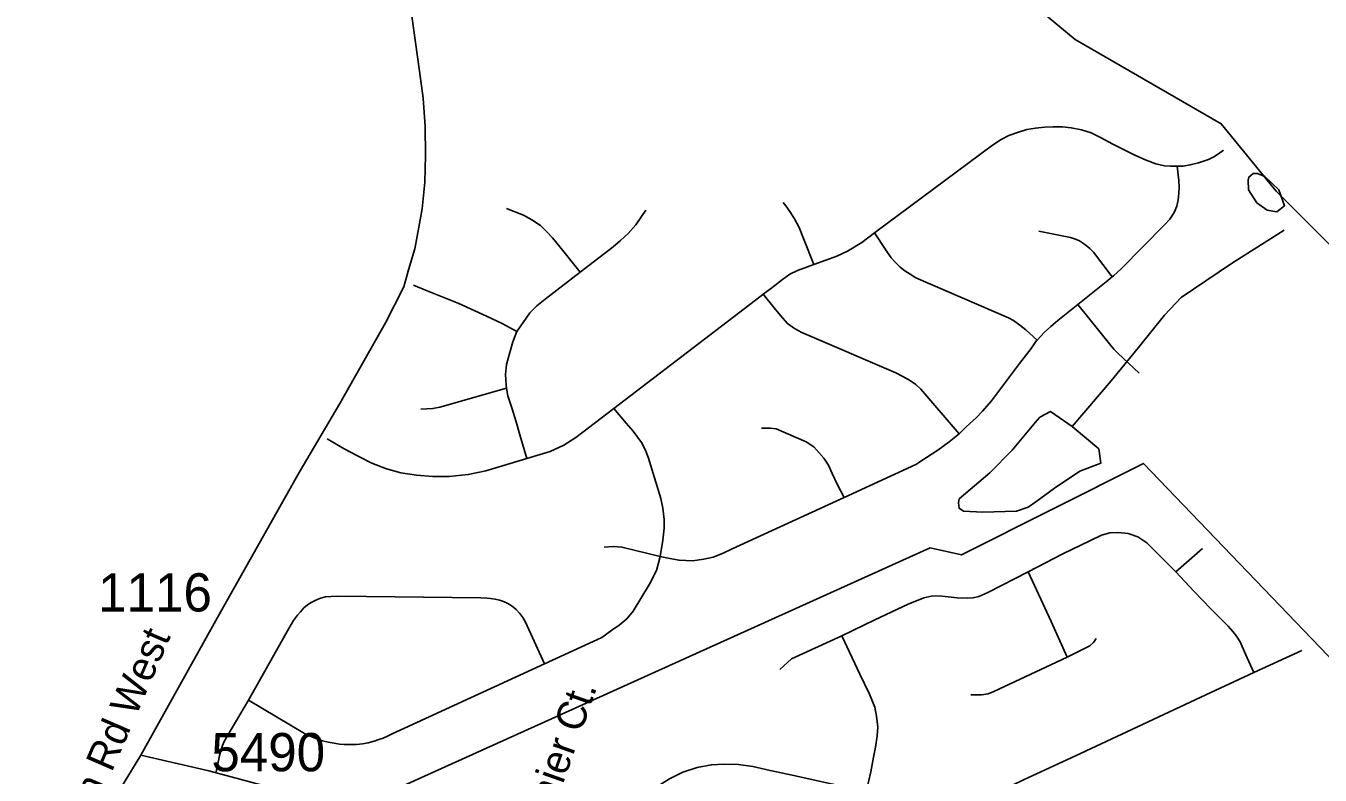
# Model space of a CAD drawing. Extents: x 1383679 to 1536984, y 460658 to 651027.
# Drawn here: x 1399277 to 1403506, y 500019 to 502468 of the extents above; entities that cross this region are included whole.
import ezdxf

# ---------------------------------------------------------------- set-up
doc = ezdxf.new("R2010")
doc.units = 0
for name, color, linetype in [('Default', 7, 'Continuous'), ('Exist Boundary Political City Limit New', 7, 'Continuous'), ('Exist Hydrographic Creek Single Shore', 7, 'Continuous'), ('Exist Hydrographic Misc Water Feature', 7, 'Continuous'), ('Exist Road Non-System Type 51', 7, 'Continuous'), ('Exist Road Non-System Type 51 Label', 7, 'Continuous'), ('Exist Road Secondary Type 51 Attributed', 7, 'Continuous'), ('Exist Road Secondary Type 51 Label', 7, 'Continuous'), ('Exist Road Secondary Type 51 Number Label', 7, 'Continuous'), ('Map Preparation Boundary City Limit Buffer Line', 7, 'Continuous')]:
    doc.layers.add(name, color=color, linetype=linetype)

msp = doc.modelspace()

# ---------------------------------------------------------------- linework, layer by layer
at = {"layer": 'Default'}
msp.add_lwpolyline([(1400275.4, 499878.3), (1402231.4, 500761.4), (1402334.2, 500738.5), (1402928.6, 501037.5), (1403609.6, 500328.5)], dxfattribs=at)
at = {"layer": 'Exist Boundary Political City Limit New'}
msp.add_lwpolyline([(1400275.4, 499878.3), (1402231.4, 500761.4), (1402334.2, 500738.5), (1402928.6, 501037.5), (1403609.6, 500328.5)], dxfattribs=at)
at = {"layer": 'Exist Hydrographic Creek Single Shore'}
msp.add_lwpolyline([(1405866.2, 500754.9), (1405842.2, 500811.1), (1405658.2, 500808.2), (1405541.2, 500777.8), (1404667.3, 500861), (1404460.3, 500940.7), (1404090.3, 501197.6), (1403362.3, 501927.8), (1403183.2, 502148), (1402705.3, 502423.5), (1402459.3, 502628.7), (1402369.3, 502738.8), (1402225.3, 503017.5), (1402019.2, 503195.6)], dxfattribs=at)
at = {"layer": 'Exist Hydrographic Misc Water Feature'}
for points in [[(1403370.8, 501932.5), (1403325.6, 501975.3), (1403301.8, 501985.6), (1403287.7, 501985.9), (1403273.5, 501973.9), (1403271.2, 501964.1), (1403272.6, 501932), (1403299.8, 501889.6), (1403333.3, 501865.2), (1403365.2, 501860.4), (1403389.6, 501879.6), (1403370.8, 501932.5)], [(1403388.7, 501799.7), (1403216.5, 501690.7), (1403052.2, 501580), (1402997.1, 501522.8), (1402912.9, 501416.2), (1402822.8, 501308.1), (1402695.9, 501158.8)], [(1402695.9, 501158.8), (1402782.5, 501084.9), (1402789.6, 501038.8), (1402721, 501012.2), (1402637.9, 500957.3), (1402577, 500912.6), (1402552.6, 500895), (1402514.3, 500881.8), (1402404.2, 500878.3), (1402340.3, 500881.2), (1402326.4, 500891.3), (1402324.7, 500909.4), (1402327, 500921.7), (1402426.8, 501007.5), (1402500.2, 501080.7), (1402576, 501172.7), (1402590.4, 501188.8), (1402624.7, 501207.8), (1402695.9, 501158.8)]]:
    msp.add_lwpolyline(points, dxfattribs=at)
at = {"layer": 'Exist Road Non-System Type 51'}
for p, q in [((1403122.1, 500760), (1403034.1, 500683.9)), ((1403446.6, 500426), (1403289.6, 500354.7))]:
    msp.add_line(p, q, dxfattribs=at)
for points in [[(1403039, 502009.8), (1403017.1, 502009.8), (1402997.2, 502010.8), (1402969.8, 502016.8), (1402937.6, 502028.5), (1402900.4, 502044.8), (1402828.9, 502081.2), (1402788.1, 502103.2), (1402757.9, 502118.1), (1402726.4, 502128.2), (1402692.9, 502134.8), (1402664, 502138.2), (1402634.1, 502138.3), (1402605.6, 502136.8), (1402575.6, 502133.6), (1402547.6, 502128.9), (1402517.2, 502119.6), (1402488.9, 502109.3), (1402463.6, 502096.2), (1402435.5, 502077.6), (1402050.1, 501791.1)], [(1403189.9, 502061.2), (1403173.6, 502049.5), (1403158.9, 502040.3), (1403140.9, 502030.8), (1403109.2, 502020.2), (1403081.8, 502013.5), (1403059.1, 502009.8), (1403039, 502009.8)], [(1403039, 502009.8), (1403044.2, 501962), (1403045.4, 501940.9), (1403044.2, 501920.8), (1403042.1, 501899.5), (1403037.5, 501878.7), (1403028.9, 501857.9), (1403014.6, 501836.2), (1402998.9, 501818.3), (1402856.1, 501673.6), (1402830.9, 501651.4), (1402826.4, 501647.7)], [(1403370.8, 501932.5), (1403325.6, 501975.3), (1403301.8, 501985.6), (1403287.7, 501985.9), (1403273.5, 501973.9), (1403271.2, 501964.1), (1403272.6, 501932), (1403299.8, 501889.6), (1403333.3, 501865.2), (1403365.2, 501860.4), (1403389.6, 501879.6), (1403370.8, 501932.5)], [(1401851.5, 501687.8), (1401818.4, 501773.4), (1401803.5, 501808.8), (1401788.6, 501837.3), (1401773.8, 501860.9), (1401760.1, 501880.2), (1401751.4, 501890.1)], [(1401088.2, 501663.3), (1401031, 501733.5), (1400998.1, 501774.7), (1400979.5, 501795.2), (1400958.9, 501815.8), (1400930.1, 501834.3), (1400903.4, 501848.7), (1400847.9, 501871.3)], [(1401302.6, 501865.2), (1401288.1, 501844.6), (1401269.6, 501817.8), (1401244.9, 501789), (1401220.2, 501766.4), (1401195.6, 501745.8), (1401088.2, 501663.3)], [(1402050.1, 501791.1), (1402008.1, 501759.9), (1401961.4, 501731.9), (1401926.4, 501715.6), (1401891.4, 501701.6), (1401851.5, 501687.8)], [(1402050.1, 501791.1), (1402088, 501733.7), (1402104.9, 501710.2), (1402118.9, 501694), (1402134.2, 501679.3), (1402149.6, 501666.8), (1402166.6, 501655.8), (1402184.9, 501644.8), (1402488, 501513.4), (1402504.1, 501504.7), (1402525.4, 501490), (1402544.5, 501474.6), (1402581.1, 501440.8)], [(1402586.5, 501797.1), (1402690.8, 501776.2), (1402706.5, 501771.2), (1402719.5, 501765.2), (1402730.1, 501758.9), (1402741.9, 501749.9), (1402753.6, 501740.1), (1402765.1, 501727.9), (1402826.4, 501647.7)], [(1401851.5, 501687.8), (1401830.6, 501680.5), (1401798.1, 501668.1), (1401773.4, 501656), (1401748.8, 501639.1), (1401714.1, 501612.1), (1401686.6, 501591.1)], [(1401088.2, 501663.3), (1400973.4, 501575.1), (1400946.6, 501552.4), (1400924, 501529.8), (1400901.4, 501498.9), (1400882.9, 501472.2), (1400881.4, 501468.6)], [(1402826.4, 501647.7), (1402806.6, 501631.3), (1402714.4, 501557)], [(1400881.4, 501468.6), (1400833.4, 501494.8), (1400782, 501519.5), (1400691.5, 501560.7), (1400588.6, 501601.8), (1400543.5, 501620.8)], [(1401686.6, 501591.1), (1401679.1, 501585.3), (1401198, 501217.2)], [(1401686.6, 501591.1), (1401722.2, 501546.2), (1401742.9, 501521.6), (1401765.5, 501494.8), (1401788.1, 501478.3), (1401812.9, 501466), (1402119.4, 501334.3), (1402142, 501322), (1402164.6, 501309.7), (1402185.2, 501295.2), (1402201.6, 501280.8), (1402327.1, 501134.8)], [(1402714.4, 501557), (1402649.1, 501504.5), (1402625.9, 501485.5), (1402604.8, 501465.4), (1402581.1, 501440.8)], [(1402914.4, 501332.7), (1402845.5, 501397.9), (1402831.9, 501411.4), (1402822, 501422.9), (1402714.4, 501557)], [(1400881.4, 501468.6), (1400868.4, 501435.2), (1400858.1, 501400.2), (1400847.9, 501361.1), (1400843.8, 501328.2), (1400845.9, 501293.2), (1400847.5, 501283.6)], [(1402581.1, 501440.8), (1402579.4, 501439), (1402561.4, 501413.7), (1402523.4, 501364), (1402432.1, 501241.8), (1402402.6, 501208.6), (1402382.4, 501187.2), (1402349.9, 501157.4), (1402327.1, 501134.8)], [(1400847.5, 501283.6), (1400629.8, 501221.2), (1400607.1, 501217.1), (1400568, 501215)], [(1400847.5, 501283.6), (1400852, 501258.2), (1400864.4, 501219.1), (1400878.8, 501173.8), (1400891.1, 501130.7), (1400914.4, 501054.2)], [(1401198, 501217.2), (1401074.1, 501122.4), (1401035.1, 501097.8), (1400989.9, 501077.2), (1400914.4, 501054.2)], [(1401198, 501217.2), (1401238.8, 501169.8), (1401261.4, 501143), (1401288.1, 501105.9), (1401300.5, 501083.3), (1401310.8, 501058.7), (1401351.9, 500922.8), (1401358.1, 500892), (1401362.2, 500854.9), (1401362.2, 500826.2), (1401358.1, 500787.1), (1401349.9, 500733.6)], [(1401681.1, 501153.2), (1401709.9, 501153.2), (1401728.4, 501151.2), (1401827.2, 501108), (1401851.9, 501091.6), (1401868.4, 501073), (1401884.9, 501054.5), (1401899.2, 501031.9), (1401911.6, 501005.2), (1401928, 500970.2), (1401950.9, 500926.4)], [(1402327.1, 501134.8), (1402294.2, 501108), (1402257.2, 501081.2), (1402220.1, 501056.6), (1402185.2, 501033.9), (1401950.9, 500926.4)], [(1400914.4, 501054.2), (1400779.9, 501013.3), (1400722.4, 501001), (1400660.6, 500994.8), (1400607.1, 500994.8), (1400553.6, 500999), (1400502.1, 501007.2), (1400454.9, 501019.5), (1400407.6, 501038.1), (1400360.2, 501062.8), (1400317, 501085.4), (1400261.6, 501118.4)], [(1401950.9, 500926.4), (1401584.4, 500758.2), (1401553.6, 500743.8), (1401522.6, 500731.5), (1401491.9, 500725.3), (1401454.9, 500719.2), (1401411.6, 500721.2), (1401380.8, 500727.4), (1401349.9, 500733.6)], [(1403034.1, 500683.9), (1402940.1, 500777.8), (1402910.4, 500798.1), (1402878.4, 500808.8), (1402845.1, 500812.3), (1402818.9, 500811.2), (1402791.6, 500802.8), (1402753.5, 500785), (1402665.6, 500742.2), (1402552.6, 500683.9)], [(1401349.9, 500733.6), (1401224.4, 500764.4), (1401195.6, 500766.5), (1401166.8, 500764.4)], [(1401349.9, 500733.6), (1401337.5, 500688.2), (1401314.9, 500643), (1401261.4, 500554.6), (1401240.9, 500529.8), (1401216.1, 500509.2), (1401191.4, 500492.8), (1401159.4, 500468.5), (1401130.6, 500455.2), (1400972, 500382.3)], [(1402552.6, 500683.9), (1402420.6, 500616.2), (1402390.9, 500603.1), (1402371.9, 500598.7), (1402352.9, 500597.2), (1402319.6, 500598.3), (1402270.9, 500604.2), (1402241, 500604.4), (1402211, 500598), (1402160.4, 500578.2), (1402050.9, 500527), (1401942.8, 500474.7)], [(1402552.6, 500683.9), (1402627.5, 500521.1), (1402679.6, 500404.1)], [(1403289.6, 500354.7), (1403262.4, 500414.1), (1403244.8, 500454.2), (1403233.4, 500473.5), (1403221.4, 500488), (1403205.2, 500505.6), (1403149.4, 500562.7), (1403094.6, 500618.6), (1403034.1, 500683.9)], [(1400972, 500382.3), (1400910, 500518.8), (1400900.8, 500534.1), (1400890.6, 500547.4), (1400879.1, 500559.9), (1400866.1, 500571), (1400851.9, 500580.2), (1400838, 500586.7), (1400824.1, 500591.2), (1400810.4, 500593.6), (1400794.6, 500596.3), (1400783.1, 500597.2), (1400763.4, 500598.2), (1400295.8, 500603.8), (1400275, 500603.2), (1400255.6, 500601.8), (1400240, 500597.2), (1400223.9, 500590.8), (1400209.1, 500583), (1400197.1, 500575.1), (1400185.1, 500565.4), (1400174.5, 500553), (1400164.9, 500541.9), (1400151.9, 500524.8), (1400136.6, 500498.1), (1400003.9, 500263.9), (1400003.8, 500263.7)], [(1401942.8, 500474.7), (1401778.6, 500398.6), (1401740.6, 500364.2)], [(1402022.4, 499964.7), (1402038.2, 500030), (1402047, 500077.7), (1402052.9, 500110.8), (1402059.2, 500147.8), (1402060.4, 500175.1), (1402056.9, 500212), (1402050.9, 500240.5), (1402033.1, 500283.3), (1402002.1, 500348.7), (1401942.8, 500474.7)], [(1402773.8, 500465.2), (1402765.4, 500452), (1402753.2, 500441.2), (1402679.6, 500404.1)], [(1400972, 500382.3), (1400474.1, 500153.7), (1400460.2, 500147), (1400444.9, 500140.2), (1400429.9, 500134.8), (1400414.9, 500130), (1400395.9, 500124.9), (1400376.6, 500120.9), (1400357.2, 500119.3), (1400335.9, 500119), (1400317.4, 500119.3), (1400301.6, 500120.5), (1400284.6, 500122.9), (1400265.2, 500126.8), (1400246.4, 500131.2), (1400224.1, 500138.3), (1400208, 500145.4), (1400187.5, 500155.2), (1400003.8, 500263.7)], [(1402679.6, 500404.1), (1402439.9, 500292.5), (1402421.4, 500284.6), (1402399.2, 500280.9), (1402364.8, 500280.9)], [(1403289.6, 500354.7), (1403116.1, 500273.8), (1402925.9, 500184.7), (1402707.1, 500082.4), (1402537.1, 500003.9), (1402426.6, 499950.4), (1402354.1, 499925.5), (1402320.9, 499919.5), (1402280.4, 499919.5), (1402231.6, 499923.1), (1402146.1, 499939.8), (1402077.1, 499955.2), (1402022.4, 499964.7)], [(1400003.8, 500263.7), (1399933.9, 500144.5), (1399924.6, 500128.3), (1399919.1, 500115.4), (1399914.9, 500101.1), (1399909.9, 500083.2), (1399898.8, 500029.5)], [(1402022.4, 499964.7), (1401914.2, 499989.7), (1401781.1, 500018.2), (1401708.6, 500033.7), (1401652.6, 500046.8), (1401605.1, 500053.8), (1401557.6, 500055.1), (1401517.1, 500052.7), (1401470.9, 500044.3), (1401423.1, 500029), (1401380.6, 500007.2), (1401333, 499977.2), (1401291.4, 499939.2), (1401252.6, 499895.5), (1401216.4, 499832.8), (1401203.4, 499800.8), (1401187.1, 499760.4), (1401174.4, 499728.7), (1401173.9, 499727.5)]]:
    msp.add_lwpolyline(points, dxfattribs=at)
at = {"layer": 'Exist Road Secondary Type 51 Attributed'}
for points in [[(1400537.8, 502499.6), (1400563.4, 502319.9), (1400575.2, 502232), (1400582.1, 502139.3), (1400583.1, 502043.7), (1400580.1, 501956.7), (1400571.3, 501869.8), (1400560.4, 501810.5), (1400547.6, 501738.8), (1400526.9, 501670), (1400512.2, 501614.6), (1400452.1, 501497), (1400303.3, 501233.2), (1400169.4, 501008.6), (1399903.4, 500534.6), (1399652.9, 500083.8)], [(1399652.9, 500083.8), (1399531.2, 499886.1), (1399491.8, 499809.6), (1399462.4, 499746.9), (1399438.8, 499704.8), (1399417.1, 499640.9), (1399391.7, 499564.6), (1399377.4, 499538.7), (1399361.6, 499454.6), (1399353.7, 499338)], [(1399652.9, 500083.8), (1399874.2, 500033), (1400077.4, 499978.6), (1400146.3, 499949.5), (1400204.4, 499898.7), (1400302.3, 499800.6), (1400451.1, 499684.5), (1400549, 499622.7), (1400625.2, 499582.8)]]:
    msp.add_lwpolyline(points, dxfattribs=at)
at = {"layer": 'Map Preparation Boundary City Limit Buffer Line'}
msp.add_lwpolyline([(1400275.4, 499878.3), (1402231.4, 500761.4), (1402334.2, 500738.5), (1402928.6, 501037.5), (1403609.6, 500328.5)], dxfattribs=at)
msp.add_lwpolyline([(1400275.4, 499878.3), (1402231.4, 500761.4), (1402334.2, 500738.5), (1402928.6, 501037.5), (1403609.6, 500328.5)], dxfattribs=at)

# ---------------------------------------------------------------- texts
at = {"layer": 'Exist Road Non-System Type 51 Label'}
msp.add_text('Dornier Ct.', height=95, rotation=70.5748, dxfattribs=at).set_placement((1400940.1, 499727.8))
at = {"layer": 'Exist Road Secondary Type 51 Label'}
msp.add_text('Shopton Rd West', height=95, rotation=66.5498, dxfattribs=at).set_placement((1399354.6, 499559))
at = {"layer": 'Exist Road Secondary Type 51 Number Label'}
for s, p in [('1116', (1399512.9, 500553.7)), ('5490', (1399882.9, 500031.5))]:
    msp.add_text(s, height=125, dxfattribs=at).set_placement(p)

doc.saveas('drawing.dxf')
